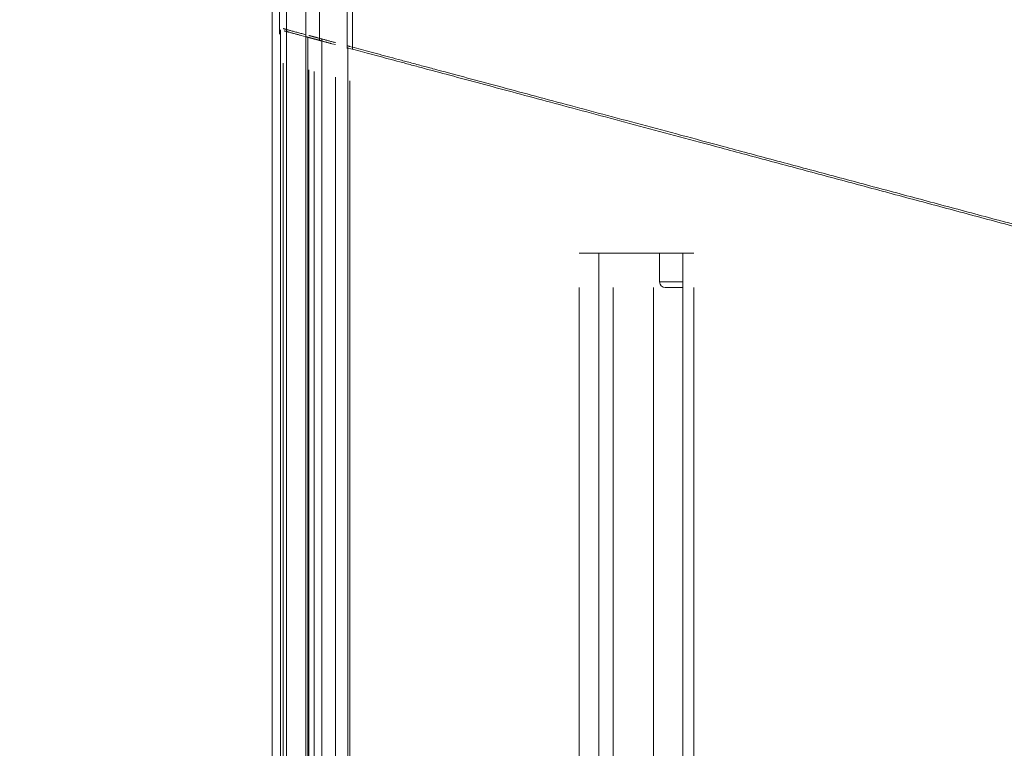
# Model space of a CAD drawing. Header units: millimetres. Extents: x 25069 to 61396, y 8621 to 21558.
# Tile 562 of 656: x 57181 to 57266, y 15921 to 15985. Entities that reach past the tile are written whole.
import ezdxf

# ---------------------------------------------------------------- set-up
doc = ezdxf.new("R2010")
doc.units = ezdxf.units.MM
doc.layers.add('10', color=7, linetype='Continuous')
doc.layers.add('dim', color=84, linetype='Continuous', lineweight=9)
doc.dimstyles.get("Standard").update_dxf_attribs({"dimtxt": 15, "dimasz": 5, "dimexe": 8, "dimexo": 5, "dimgap": 3, "dimtad": 0, "dimzin": 0, "dimdsep": 46, "dimtxsty": 'Standard', "dimblk": 'CLOSEDBLANK', "dimcen": 2, "dimclrd": 4, "dimclre": 3, "dimadec": 0, "dimazin": 0, "dimtfac": 1, "dimtofl": 0, "dimtmove": 0, "dimatfit": 3, "dimldrblk": 'CLOSEDBLANK', "dimfxl": 0, "dimtolj": 1, "dimtzin": 0, "dimarcsym": 0})

# ---------------------------------------------------------------- blocks, each defined once
blk = doc.blocks.new('_ClosedBlank')
at = {"color": 0, "linetype": 'ByBlock', "lineweight": -2}
for p, q in [((-1, 0.1667), (0, 0)), ((-1, 0.1667), (-1, -0.1667)), ((0, 0), (-1, -0.1667))]:
    blk.add_line(p, q, dxfattribs=at)
blk = doc.blocks.new('*D44')
at = {"layer": 'Defpoints', "color": 0, "lineweight": 18}
for p in [(57010.725, 16204.628), (57223.11, 16204.628), (57304.544, 16027.128)]:
    blk.add_point(p, dxfattribs=at)
at = {"layer": 'dim', "color": 3, "lineweight": -2}
for p, q in [((57203.11, 16204.628), (56990.725, 16204.628)), ((57284.544, 16027.128), (56990.725, 16027.128))]:
    blk.add_line(p, q, dxfattribs=at)
at = {"layer": 'dim', "color": 4, "lineweight": -3}
for p, q in [((57010.725, 16194.628), (57010.725, 16037.128)), ((57010.725, 16027.128), (57010.725, 16017.128))]:
    blk.add_line(p, q, dxfattribs=at)
at = {"layer": 'dim', "color": 4, "lineweight": -3, "xscale": 10, "yscale": 10, "zscale": 10}
for p, rotation in [((57010.725, 16204.628), 90), ((57010.725, 16027.128), 270)]:
    blk.add_blockref('_ClosedBlank', p, dxfattribs=dict(at, rotation=rotation))
at = {"layer": 'dim', "color": 0, "lineweight": 18, "insert": (57010.725, 15762.128), "char_height": 100, "attachment_point": 5, "rotation": 90}
blk.add_mtext('\\A1;177.50', dxfattribs=at)

msp = doc.modelspace()

# ---------------------------------------------------------------- linework, layer by layer
at = {"layer": '10', "color": 7, "linetype": 'Continuous', "lineweight": 20}
for p, q in [((57209.55, 15982.403), (57209.55, 16083.237)), ((57202.55, 16077.628), (57202.55, 15984.275)), ((57203.187, 16077.628), (57203.187, 15983.706)), ((57203.796, 16077.628), (57203.796, 15983.945)), ((57205.478, 16077.628), (57205.478, 15983.092)), ((57206.665, 16077.628), (57206.665, 15983.176)), ((57209.066, 16077.628), (57209.066, 15982.468)), ((57202.55, 15984.455), (57202.55, 15891.628)), ((57203.259, 15984.088), (57203.259, 15891.628)), ((57203.796, 15984.121), (57203.796, 15891.628)), ((57205.478, 15983.494), (57205.058, 15983.607)), ((57205.483, 15983.492), (57205.483, 15894.629)), ((57205.645, 15983.449), (57205.645, 15891.628)), ((57206.866, 15891.628), (57206.866, 15983.298)), ((57208.05, 15982.805), (57207.745, 15982.886)), ((57209.129, 15982.516), (57209.129, 15891.628)), ((57202.554, 15891.628), (57202.554, 15981.453)), ((57203.278, 15981.259), (57203.278, 15891.628)), ((57203.508, 15891.628), (57203.508, 15981.197)), ((57205.728, 15980.602), (57205.728, 15891.628)), ((57206.205, 15891.628), (57206.205, 15980.475)), ((57208.076, 15979.974), (57208.076, 15894.628)), ((57209.305, 15979.644), (57209.305, 15891.628)), ((57229.306, 15964.628), (57239.283, 15964.628)), ((57230.999, 15891.628), (57230.999, 15964.628)), ((57236.3, 15964.628), (57236.3, 15962.128)), ((57238.323, 15964.628), (57238.323, 15891.628)), ((57229.306, 15891.628), (57229.306, 15961.627)), ((57232.245, 15961.627), (57232.245, 15894.629)), ((57235.774, 15885.628), (57235.774, 15961.627)), ((57238.323, 15962.128), (57236.3, 15962.128)), ((57238.323, 15961.628), (57236.8, 15961.628)), ((57239.283, 15961.627), (57239.283, 15891.628))]:
    msp.add_line(p, q, dxfattribs=at)
msp.add_arc((57236.8, 15962.128), 0.5, 180, 270, dxfattribs=at)
for points, weights in [([(57203.508, 15984.198), (57203.67, 15984.155), (57204.453, 15983.945), (57205.483, 15983.669)], [1, 0.840551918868, 0.840551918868, 1]), ([(57205.058, 15983.607), (57204.289, 15983.812), (57203.703, 15983.969), (57203.578, 15984.003)], [1, 0.841780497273, 0.841780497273, 1]), ([(57205.537, 15983.478), (57205.783, 15983.412), (57206.043, 15983.342), (57206.319, 15983.269)], [1, 0.999898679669, 0.999898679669, 1]), ([(57205.728, 15983.603), (57205.882, 15983.562), (57206.041, 15983.52), (57206.205, 15983.476)], [1, 0.999962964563, 0.999962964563, 1]), ([(57206.205, 15983.476), (57206.476, 15983.403), (57207.188, 15983.212), (57208.076, 15982.974)], [1, 0.87520431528, 0.87520431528, 1]), ([(57207.745, 15982.886), (57207.072, 15983.067), (57206.528, 15983.213), (57206.319, 15983.269)], [1, 0.872880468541, 0.872880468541, 1]), ([(57209.197, 15982.498), (57209.11, 15982.521), (57209.065, 15982.533), (57209.066, 15982.532)], [1, 0.965398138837, 0.945583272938, 0.940555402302]), ([(57209.129, 15982.692), (57209.129, 15982.692), (57209.19, 15982.676), (57209.305, 15982.645)], [0.948415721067, 0.950953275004, 0.968148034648, 1]), ([(57209.197, 15982.498), (57221.873, 15979.101), (57247.958, 15972.111), (57279.05, 15963.78)], [1, 0.892635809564, 0.892635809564, 1]), ([(57209.305, 15982.645), (57222.036, 15979.233), (57248.063, 15972.26), (57279.05, 15963.957)], [1, 0.893263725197, 0.893263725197, 1])]:
    msp.add_rational_spline(points, weights, degree=3, dxfattribs=at)

# ---------------------------------------------------------------- dimensions: what is measured, and where the dimension line sits
at = {"layer": 'dim', "lineweight": 18}
dim = msp.add_linear_dim(base=(57010.725, 16204.628), p1=(57304.544, 16027.128), p2=(57223.11, 16204.628), angle=90, dimstyle='Standard', override={"dimscale": 2, "dimtxt": 50, "dimexe": 10, "dimexo": 10, "dimgap": 15, "dimlwd": 65533}, dxfattribs=at)
dim.commit()
dim.dimension.update_dxf_attribs({"geometry": '*D44', "text_midpoint": (57010.725, 15762.128), "dimtype": 160})

doc.saveas('drawing.dxf')
